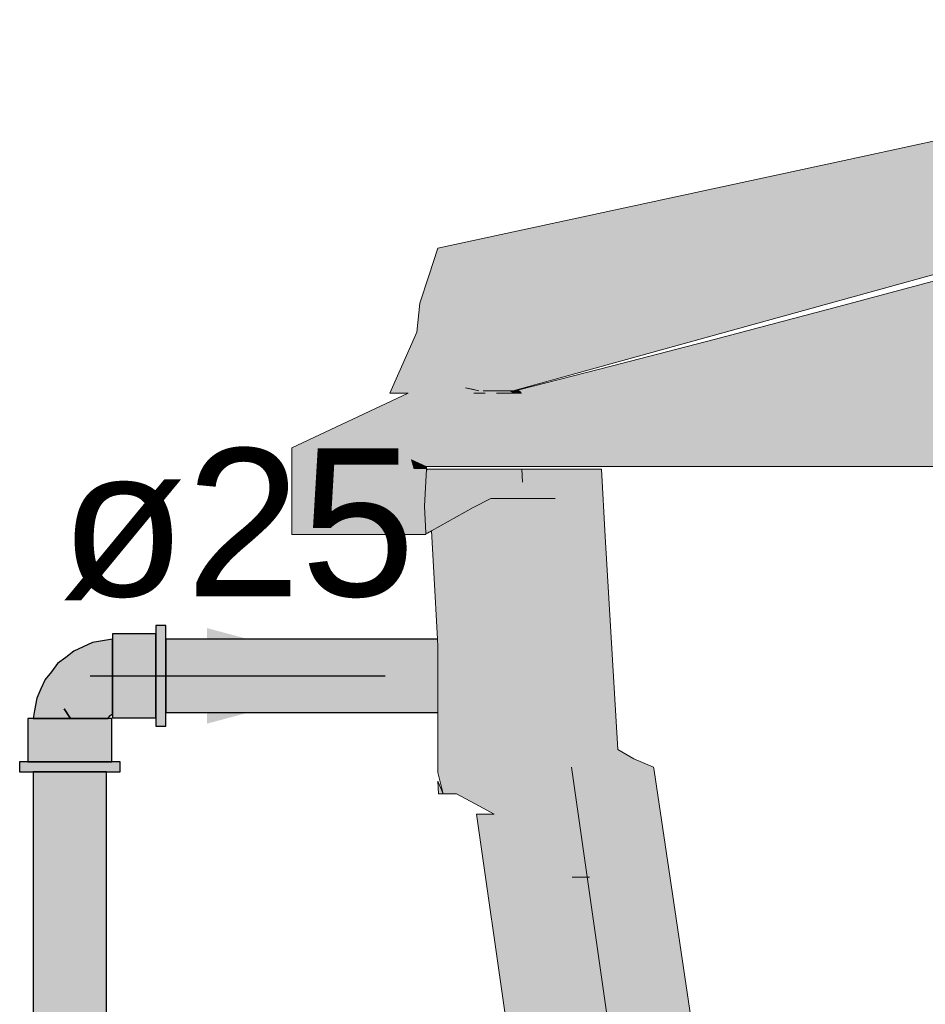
# Model space of a CAD drawing. Header units: millimetres. Extents: x -16331 to -10174, y -4135 to -3584.
# Tile 336 of 456: x -10239.22 to -10238, y -4004.8 to -4003.47. Entities that reach past the tile are written whole.
import ezdxf

# ---------------------------------------------------------------- set-up
doc = ezdxf.new("R2010")
doc.units = ezdxf.units.MM
for name, color, linetype in [('AL-Condutos', 3, 'Continuous'), ('AL-Conexões', 4, 'Continuous'), ('AL-Sentido conduto', 7, 'Continuous'), ('AL-Textos conduto', 7, 'Continuous')]:
    doc.layers.add(name, color=color, linetype=linetype)
for name, color, linetype, lineweight in [('AL-Reservatório cilíndrico', 9, 'Continuous', 18), ('DI-Elementos em corte', 9, 'Continuous', 18), ('DI-Elementos externos em vista', 9, 'Continuous', 5), ('IFC-IfcFlowTerminal-Contorno', 250, 'Continuous', 5)]:
    doc.layers.add(name, color=color, linetype=linetype, lineweight=lineweight)
doc.styles.add('Arial', font='arial.ttf', dxfattribs={"height": 100})

msp = doc.modelspace()

# ---------------------------------------------------------------- hatches: boundary and pattern name
at = {"layer": 'AL-Condutos', "linetype": 'Continuous'}
for points in [[(-10239.0262, -4004.3059), (-10239.0262, -4004.308), (-10238.6579, -4004.308), (-10238.6579, -4004.3078), (-10238.658, -4004.3059)], [(-10239.0262, -4004.308), (-10238.6574, -4004.3174), (-10238.6579, -4004.308)], [(-10238.6575, -4004.4053), (-10238.6575, -4004.4051), (-10238.6575, -4004.4031), (-10238.6575, -4004.4021), (-10238.6575, -4004.3927), (-10238.6575, -4004.3911), (-10238.6575, -4004.3759), (-10238.6575, -4004.3739), (-10238.6575, -4004.3556), (-10238.6575, -4004.3536), (-10238.6575, -4004.3352), (-10238.6575, -4004.3336), (-10238.6575, -4004.3184), (-10238.6575, -4004.3174), (-10239.0262, -4004.308), (-10239.0262, -4004.3184), (-10239.0262, -4004.3352), (-10239.0262, -4004.3556), (-10239.0262, -4004.3759), (-10239.0262, -4004.3927), (-10239.0262, -4004.4031), (-10239.0262, -4004.4053)], [(-10239.1064, -4007.5826), (-10239.1064, -4004.4856), (-10239.1086, -4004.4856), (-10239.119, -4004.4856), (-10239.1358, -4004.4856), (-10239.1562, -4004.4856), (-10239.1765, -4004.4856), (-10239.1933, -4004.4856), (-10239.2037, -4004.4856), (-10239.2059, -4004.4856), (-10239.2059, -4007.5826), (-10239.2037, -4007.5826), (-10239.1933, -4007.5826), (-10239.1765, -4007.5826), (-10239.1562, -4007.5826), (-10239.1358, -4007.5826), (-10239.119, -4007.5826), (-10239.1086, -4007.5826)]]:
    msp.add_hatch(color=91, dxfattribs=at).paths.add_polyline_path(points)
at = {"layer": 'AL-Conexões', "linetype": 'Continuous'}
for points in [[(-10239.0262, -4004.2899), (-10239.0262, -4004.2876), (-10239.0398, -4004.2876), (-10239.0398, -4004.2899), (-10239.0398, -4004.2967), (-10239.0282, -4004.3059), (-10239.0262, -4004.3075), (-10239.0262, -4004.3059), (-10239.0262, -4004.2967)], [(-10239.0398, -4004.3007), (-10239.0398, -4004.2988), (-10239.0986, -4004.2988), (-10239.0986, -4004.3007), (-10239.0398, -4004.3064)], [(-10239.0986, -4004.3007), (-10239.0986, -4004.3058), (-10239.0986, -4004.3064), (-10239.0986, -4004.3154), (-10239.0986, -4004.3272), (-10239.0986, -4004.3409), (-10239.0986, -4004.3556), (-10239.0986, -4004.3703), (-10239.0986, -4004.384), (-10239.0986, -4004.3957), (-10239.0398, -4004.4048), (-10239.0398, -4004.3957), (-10239.0398, -4004.384), (-10239.0398, -4004.3703), (-10239.0398, -4004.3556), (-10239.0398, -4004.3409), (-10239.0398, -4004.3272), (-10239.0398, -4004.3154), (-10239.0398, -4004.3064), (-10239.0804, -4004.3025)], [(-10239.0398, -4004.2967), (-10239.0398, -4004.2988), (-10239.0398, -4004.3075), (-10239.0398, -4004.3216), (-10239.0398, -4004.338), (-10239.0398, -4004.3556), (-10239.0398, -4004.3732), (-10239.0398, -4004.3896), (-10239.0398, -4004.4037), (-10239.0377, -4004.4053), (-10239.0262, -4004.4145), (-10239.0262, -4004.4053), (-10239.0262, -4004.4037), (-10239.0262, -4004.3896), (-10239.0262, -4004.3732), (-10239.0262, -4004.3556), (-10239.0262, -4004.338), (-10239.0262, -4004.3216), (-10239.0262, -4004.3075), (-10239.0371, -4004.2988)], [(-10239.201, -4004.386), (-10239.204, -4004.4026), (-10239.206, -4004.4132), (-10239.2029, -4004.4132), (-10239.2002, -4004.3964), (-10239.2029, -4004.4132), (-10239.1941, -4004.4132), (-10239.1807, -4004.4132), (-10239.1642, -4004.4132), (-10239.1555, -4004.4132), (-10239.164, -4004.4003), (-10239.1775, -4004.3932), (-10239.1932, -4004.3971), (-10239.1775, -4004.3932), (-10239.164, -4004.4003), (-10239.1555, -4004.4132), (-10239.1468, -4004.4132), (-10239.1303, -4004.4132), (-10239.1169, -4004.4132), (-10239.1078, -4004.4132), (-10239.1044, -4004.4132), (-10239.1019, -4004.4098), (-10239.0986, -4004.4073), (-10239.0986, -4004.4039), (-10239.111, -4004.4008), (-10239.1259, -4004.401), (-10239.1432, -4004.3959), (-10239.1259, -4004.401), (-10239.111, -4004.4008), (-10239.0986, -4004.4039), (-10239.0986, -4004.3949), (-10239.1108, -4004.3858), (-10239.126, -4004.3857), (-10239.1489, -4004.377), (-10239.1617, -4004.3878), (-10239.1489, -4004.377), (-10239.126, -4004.3857), (-10239.1108, -4004.3858), (-10239.0986, -4004.3949), (-10239.0986, -4004.3814), (-10239.1154, -4004.3686), (-10239.1383, -4004.363), (-10239.1602, -4004.3615), (-10239.1775, -4004.37), (-10239.1908, -4004.381), (-10239.1979, -4004.3822), (-10239.1908, -4004.381), (-10239.1775, -4004.37), (-10239.1602, -4004.3615), (-10239.1383, -4004.363), (-10239.1154, -4004.3686), (-10239.0986, -4004.3814), (-10239.0986, -4004.365), (-10239.0986, -4004.3475), (-10239.1218, -4004.3502), (-10239.1428, -4004.3476), (-10239.1218, -4004.3502), (-10239.0986, -4004.3475), (-10239.0986, -4004.3311), (-10239.1171, -4004.3344), (-10239.138, -4004.334), (-10239.1557, -4004.3406), (-10239.1712, -4004.3469), (-10239.1557, -4004.3406), (-10239.138, -4004.334), (-10239.1171, -4004.3344), (-10239.0986, -4004.3311), (-10239.0986, -4004.3176), (-10239.123, -4004.3205), (-10239.0986, -4004.3176), (-10239.0986, -4004.3088), (-10239.1154, -4004.3115), (-10239.1279, -4004.315), (-10239.1402, -4004.3197), (-10239.1586, -4004.3309), (-10239.1402, -4004.3197), (-10239.1279, -4004.315), (-10239.1154, -4004.3115), (-10239.0986, -4004.3088), (-10239.0986, -4004.3058), (-10239.1091, -4004.3077), (-10239.1257, -4004.3107), (-10239.1383, -4004.3164), (-10239.1509, -4004.3221), (-10239.1618, -4004.3306), (-10239.1727, -4004.3391), (-10239.1835, -4004.3558), (-10239.1927, -4004.3702), (-10239.1835, -4004.3558), (-10239.1727, -4004.3391), (-10239.1812, -4004.35), (-10239.1897, -4004.3608), (-10239.1953, -4004.3734)], [(-10239.0986, -4004.4124), (-10239.0398, -4004.4124), (-10239.0398, -4004.4104), (-10239.0398, -4004.4048), (-10239.0857, -4004.3977), (-10239.0952, -4004.4048), (-10239.0857, -4004.3977), (-10239.0986, -4004.3957), (-10239.0986, -4004.4048), (-10239.0986, -4004.4073), (-10239.0986, -4004.4104)], [(-10239.0398, -4004.4236), (-10239.0262, -4004.4236), (-10239.0262, -4004.4213), (-10239.0262, -4004.4145), (-10239.0288, -4004.4124), (-10239.0398, -4004.4037), (-10239.0398, -4004.4124), (-10239.0398, -4004.4145), (-10239.0398, -4004.4213)], [(-10239.213, -4004.4132), (-10239.213, -4004.472), (-10239.211, -4004.472), (-10239.2054, -4004.472), (-10239.1963, -4004.472), (-10239.1846, -4004.472), (-10239.1709, -4004.472), (-10239.1562, -4004.472), (-10239.1415, -4004.472), (-10239.1278, -4004.472), (-10239.116, -4004.472), (-10239.107, -4004.472), (-10239.1013, -4004.472), (-10239.0994, -4004.472), (-10239.0994, -4004.4132), (-10239.1013, -4004.4132), (-10239.107, -4004.4132), (-10239.116, -4004.4132), (-10239.1278, -4004.4132), (-10239.1415, -4004.4132), (-10239.1562, -4004.4132), (-10239.1709, -4004.4132), (-10239.1846, -4004.4132), (-10239.1963, -4004.4132), (-10239.2054, -4004.4132), (-10239.211, -4004.4132)], [(-10239.2242, -4004.472), (-10239.2242, -4004.4856), (-10239.2218, -4004.4856), (-10239.215, -4004.4856), (-10239.2042, -4004.472), (-10239.215, -4004.472), (-10239.2218, -4004.472)], [(-10239.215, -4004.4856), (-10239.2059, -4004.4856), (-10239.2042, -4004.4856), (-10239.1902, -4004.4856), (-10239.1738, -4004.4856), (-10239.1562, -4004.4856), (-10239.1386, -4004.4856), (-10239.1222, -4004.4856), (-10239.1081, -4004.4856), (-10239.0973, -4004.472), (-10239.1081, -4004.472), (-10239.1222, -4004.472), (-10239.1386, -4004.472), (-10239.1562, -4004.472), (-10239.1738, -4004.472), (-10239.1902, -4004.472), (-10239.2042, -4004.472), (-10239.2059, -4004.474)], [(-10239.0905, -4004.4856), (-10239.0882, -4004.4856), (-10239.0882, -4004.472), (-10239.0905, -4004.472), (-10239.0973, -4004.472), (-10239.1064, -4004.4835), (-10239.1081, -4004.4856), (-10239.1064, -4004.4856), (-10239.0973, -4004.4856)]]:
    msp.add_hatch(color=51, dxfattribs=at).paths.add_polyline_path(points)
at = {"layer": 'AL-Reservatório cilíndrico', "linetype": 'Continuous'}
for points in [[(-10237.5104, -4003.529), (-10237.7972, -4003.5909), (-10238.0839, -4003.6527), (-10238.3707, -4003.7146), (-10238.6574, -4003.7765), (-10238.6696, -4003.8138), (-10238.6817, -4003.8512), (-10238.1005, -4003.7288), (-10238.6817, -4003.8512), (-10238.686, -4003.8901), (-10238.7228, -4003.9729), (-10238.6979, -4003.9729), (-10238.6804, -4003.9217), (-10238.6979, -4003.9729), (-10238.8555, -4004.0467), (-10238.8555, -4004.1642), (-10238.8076, -4004.1642), (-10238.8076, -4004.0467), (-10238.6609, -4003.9729), (-10238.6645, -4003.9455), (-10238.6609, -4003.9729), (-10238.8076, -4004.0467), (-10238.6424, -4003.9729), (-10238.6384, -4003.9616), (-10238.6424, -4003.9729), (-10238.8076, -4004.0467), (-10238.7843, -4004.0756), (-10238.7127, -4004.1642), (-10238.7127, -4004.0756), (-10238.7127, -4004.1642), (-10238.6966, -4004.0756), (-10238.7124, -4004.1626), (-10238.7127, -4004.1642), (-10238.6941, -4004.1642), (-10238.6942, -4004.1626), (-10238.6941, -4004.1642), (-10238.6941, -4004.1626), (-10238.6941, -4004.0756), (-10238.6941, -4004.0622), (-10238.6941, -4004.0467), (-10238.6549, -4004.0264), (-10238.6084, -4004.004), (-10238.544, -4003.9729), (-10238.5629, -4003.9729), (-10238.7127, -4004.0467), (-10238.6239, -4003.9729), (-10238.7127, -4004.0467), (-10238.5781, -4003.9729), (-10238.5705, -4003.9729), (-10238.5629, -4003.9729), (-10238.573, -4003.9696), (-10238.5788, -4003.9696), (-10238.5904, -4003.9696), (-10238.5962, -4003.9696), (-10238.5934, -4003.9729), (-10238.6086, -4003.9729), (-10238.601, -4003.9729), (-10238.602, -4003.9696), (-10238.6111, -4003.9676), (-10238.6202, -4003.9656), (-10238.602, -4003.9696), (-10238.601, -4003.9729), (-10238.5934, -4003.9729), (-10238.5962, -4003.9696), (-10238.5788, -4003.9696), (-10237.4716, -4003.6703), (-10237.421, -4003.6568), (-10237.4152, -4003.6549), (-10237.3354, -4003.629), (-10237.3347, -4003.6288), (-10237.3346, -4003.6268), (-10237.3352, -4003.627), (-10237.0448, -4003.5348), (-10237.3336, -4003.6061), (-10237.3332, -4003.6006), (-10237.3306, -4003.5671), (-10237.3314, -4003.5675), (-10237.5248, -4003.6534), (-10237.3306, -4003.5671), (-10237.5193, -4003.6064), (-10237.2236, -4003.4672)], [(-10237.4716, -4003.6703), (-10237.8127, -4003.7625), (-10238.5788, -4003.9696), (-10238.5556, -4003.9696), (-10237.7052, -4003.7348)], [(-10238.565, -4003.9722), (-10238.5629, -4003.9729), (-10238.5553, -4003.9729), (-10238.5594, -4003.9707), (-10238.5622, -4003.9714), (-10238.5641, -4003.972), (-10238.5622, -4003.9714), (-10238.5594, -4003.9707), (-10238.5614, -4003.9696), (-10238.5672, -4003.9696), (-10238.573, -4003.9696)], [(-10238.5553, -4003.9729), (-10238.5477, -4003.9729), (-10238.5556, -4003.9696), (-10238.5614, -4003.9696)], [(-10238.548, -4003.9685), (-10238.5556, -4003.9696), (-10238.5452, -4003.9707)], [(-10238.5556, -4003.9696), (-10238.5543, -4003.9701), (-10238.5477, -4003.9729), (-10238.544, -4003.9729), (-10238.5452, -4003.9707), (-10238.5532, -4003.9699)], [(-10238.7127, -4004.0467), (-10238.5629, -4003.9729), (-10238.5781, -4003.9729)], [(-10238.8076, -4004.0467), (-10238.8076, -4004.0756), (-10238.8076, -4004.1642), (-10238.7127, -4004.1642), (-10238.7843, -4004.0756)], [(-10238.673, -4004.0785), (-10238.6743, -4004.1039), (-10238.6744, -4004.1041), (-10238.6745, -4004.1076), (-10238.675, -4004.1164), (-10238.6752, -4004.1207), (-10238.6755, -4004.1259), (-10238.6744, -4004.1482), (-10238.6737, -4004.1626), (-10238.6717, -4004.1626), (-10238.6717, -4004.1471), (-10238.6717, -4004.1164), (-10238.6409, -4004.0992), (-10238.5947, -4004.0756), (-10238.6703, -4004.0756)], [(-10238.6703, -4004.0756), (-10238.6729, -4004.0756), (-10238.6729, -4004.0765), (-10238.673, -4004.0784), (-10238.673, -4004.0785)], [(-10238.5941, -4004.1156), (-10238.5963, -4004.0756), (-10238.6202, -4004.0756)], [(-10238.5428, -4004.0934), (-10238.5438, -4004.0756), (-10238.5963, -4004.0756)], [(-10238.6575, -4004.2839), (-10238.6631, -4004.2157), (-10238.658, -4004.3059), (-10238.6575, -4004.3059), (-10238.6557, -4004.3059), (-10238.658, -4004.3059), (-10238.6575, -4004.3158), (-10238.6575, -4004.3668), (-10238.6175, -4004.3977), (-10238.5918, -4004.3059), (-10238.6175, -4004.3059), (-10238.5918, -4004.3059), (-10238.6175, -4004.3977), (-10238.5599, -4004.5156), (-10238.5472, -4004.3059), (-10238.5498, -4004.3059), (-10238.5472, -4004.3059), (-10238.541, -4004.1244), (-10238.6175, -4004.2501), (-10238.6515, -4004.3059), (-10238.6175, -4004.2501), (-10238.541, -4004.1244), (-10238.5472, -4004.3059), (-10238.5387, -4004.1657), (-10238.5599, -4004.5156), (-10238.5189, -4004.5156), (-10238.4742, -4004.5156), (-10238.4777, -4004.4691), (-10238.4895, -4004.3101), (-10238.5165, -4004.1962), (-10238.5356, -4004.1156), (-10238.5415, -4004.1156), (-10238.5859, -4004.1156), (-10238.6098, -4004.1279), (-10238.6175, -4004.1322), (-10238.6175, -4004.2467), (-10238.6175, -4004.1322), (-10238.6208, -4004.134), (-10238.6517, -4004.3059), (-10238.6208, -4004.134), (-10238.6212, -4004.1343), (-10238.625, -4004.1364), (-10238.6555, -4004.3059), (-10238.625, -4004.1364), (-10238.6258, -4004.1369), (-10238.6314, -4004.14), (-10238.6575, -4004.2023), (-10238.6631, -4004.2157)], [(-10238.5356, -4004.1156), (-10238.4895, -4004.3101), (-10238.4987, -4004.1156)], [(-10238.6631, -4004.2157), (-10238.6314, -4004.14), (-10238.6662, -4004.1595)], [(-10238.6575, -4004.4864), (-10238.6505, -4004.5156), (-10238.6444, -4004.5156), (-10238.6323, -4004.5156), (-10238.6175, -4004.5156), (-10238.5599, -4004.5156), (-10238.6175, -4004.4459), (-10238.5599, -4004.5156), (-10238.6138, -4004.4053), (-10238.6175, -4004.4278), (-10238.651, -4004.4053), (-10238.6175, -4004.4278), (-10238.6138, -4004.4053), (-10238.6175, -4004.3977), (-10238.6545, -4004.3691), (-10238.6545, -4004.3694), (-10238.6175, -4004.402), (-10238.6175, -4004.4053), (-10238.6175, -4004.402), (-10238.6545, -4004.3694), (-10238.6545, -4004.3691), (-10238.6575, -4004.3668), (-10238.6544, -4004.3715), (-10238.6322, -4004.4053), (-10238.6575, -4004.3668), (-10238.6575, -4004.4053), (-10238.6575, -4004.4142), (-10238.6575, -4004.4557)], [(-10238.4762, -4004.4794), (-10238.4968, -4004.4794), (-10238.3977, -4005.0308)], [(-10238.6575, -4004.4983), (-10238.6565, -4004.5156), (-10238.6505, -4004.5156)], [(-10238.2564, -4006.3747), (-10238.3048, -4005.7134), (-10238.3017, -4005.7556), (-10238.296, -4005.7604), (-10238.3017, -4005.7556), (-10238.2564, -4006.3747), (-10238.1818, -4006.3747), (-10238.2059, -4005.8362), (-10238.2114, -4005.7134), (-10238.0906, -4006.2382), (-10238.1519, -4005.7134), (-10238.192, -4005.6824), (-10238.2581, -4005.6314), (-10238.3545, -4005.0119), (-10238.4199, -4004.5428), (-10238.4672, -4004.5428), (-10238.3386, -4005.4463), (-10238.3034, -4005.6314), (-10238.5102, -4004.5428), (-10238.4004, -4005.6314), (-10238.5102, -4004.5428), (-10238.3386, -4005.4463), (-10238.4672, -4004.5428), (-10238.4694, -4004.5269), (-10238.4672, -4004.5428), (-10238.4199, -4004.5428), (-10238.4595, -4004.523), (-10238.4701, -4004.5222), (-10238.4595, -4004.523), (-10238.4708, -4004.5173), (-10238.4742, -4004.5156), (-10238.5599, -4004.5156), (-10238.6089, -4004.5156), (-10238.6323, -4004.5156), (-10238.607, -4004.5291), (-10238.5812, -4004.5428), (-10238.605, -4004.5428), (-10238.4493, -4005.6314), (-10238.3519, -4005.7134), (-10238.2815, -4006.3747), (-10238.2135, -4006.4756)]]:
    msp.add_hatch(color=141, dxfattribs=at).paths.add_polyline_path(points)
at = {"layer": 'AL-Sentido conduto', "linetype": 'Continuous'}
msp.add_hatch(color=3, dxfattribs=at).paths.add_polyline_path([(-10238.7288, -4004.3557), (-10238.9703, -4004.291), (-10238.9703, -4004.4204)])
at = {"layer": 'DI-Elementos em corte', "linetype": 'Continuous'}
for points in [[(-10237.9175, -4004.072), (-10237.8787, -4003.792), (-10238.1141, -4003.8557)], [(-10238.3311, -4003.9214), (-10238.6727, -4004.072), (-10237.9175, -4004.072), (-10238.1115, -4003.8586), (-10238.2731, -4003.9048), (-10238.1115, -4003.8586), (-10238.1141, -4003.8557), (-10238.2829, -4003.9002)], [(-10238.6727, -4004.072), (-10238.2829, -4003.9002), (-10238.4208, -4003.9357), (-10238.544, -4003.9729), (-10238.6084, -4004.004), (-10238.6549, -4004.0264), (-10238.6941, -4004.0467), (-10238.6941, -4004.0622)], [(-10238.4208, -4003.9357), (-10238.548, -4003.9685), (-10238.5452, -4003.9707)], [(-10238.5261, -4003.9654), (-10238.5452, -4003.9707), (-10238.544, -4003.9729), (-10238.5126, -4003.9634), (-10238.4208, -4003.9357)], [(-10238.678, -4004.0756), (-10238.6781, -4004.0723), (-10238.6782, -4004.072), (-10238.6786, -4004.072), (-10238.6782, -4004.072), (-10238.6783, -4004.0694), (-10238.6941, -4004.0622), (-10238.6913, -4004.072), (-10238.6902, -4004.0756)], [(-10238.6775, -4004.1642), (-10238.6736, -4004.1642), (-10238.6737, -4004.1626), (-10238.6774, -4004.1626), (-10238.6775, -4004.1636), (-10238.6774, -4004.1626), (-10238.6845, -4004.1626), (-10238.6737, -4004.1626), (-10238.6755, -4004.1259), (-10238.6729, -4004.0756), (-10238.6902, -4004.0756), (-10238.6941, -4004.0622), (-10238.6941, -4004.0756), (-10238.6941, -4004.1626), (-10238.6933, -4004.1626), (-10238.6941, -4004.1626), (-10238.6941, -4004.1642), (-10238.6849, -4004.1642)], [(-10238.6729, -4004.0756), (-10238.6727, -4004.072), (-10238.6783, -4004.0694), (-10238.6781, -4004.0723), (-10238.678, -4004.0756)], [(-10238.6717, -4004.1626), (-10238.6708, -4004.1592), (-10238.6717, -4004.1626), (-10238.6662, -4004.1595), (-10238.6663, -4004.1569), (-10238.667, -4004.1456), (-10238.6662, -4004.1595), (-10238.6098, -4004.1279), (-10238.6062, -4004.1156), (-10238.6231, -4004.1156), (-10238.6062, -4004.1156), (-10238.5947, -4004.0756), (-10238.6409, -4004.0992), (-10238.6514, -4004.1156), (-10238.6409, -4004.0992), (-10238.6687, -4004.1147), (-10238.6686, -4004.1156), (-10238.6673, -4004.1402), (-10238.6686, -4004.1156), (-10238.6687, -4004.1147), (-10238.6703, -4004.1156), (-10238.6717, -4004.1164), (-10238.6717, -4004.1471), (-10238.6717, -4004.1597)], [(-10238.4714, -4004.5128), (-10238.4137, -4004.4555), (-10238.4306, -4004.167), (-10238.4359, -4004.0756), (-10238.4796, -4004.0756), (-10238.5081, -4004.0756), (-10238.5438, -4004.0756), (-10238.5428, -4004.0934), (-10238.5438, -4004.0756), (-10238.5947, -4004.0756), (-10238.5531, -4004.0987), (-10238.5421, -4004.1048), (-10238.5947, -4004.0756), (-10238.6098, -4004.1279), (-10238.5859, -4004.1156), (-10238.5415, -4004.1156), (-10238.5227, -4004.1156), (-10238.4987, -4004.1156), (-10238.4895, -4004.3101)], [(-10238.4742, -4004.5156), (-10238.4708, -4004.5173), (-10238.4199, -4004.5428), (-10238.4139, -4004.4585), (-10238.4158, -4004.4577), (-10238.4139, -4004.4585), (-10238.4137, -4004.4555), (-10238.4159, -4004.4576), (-10238.4714, -4004.5128), (-10238.4799, -4004.4175), (-10238.4895, -4004.3101), (-10238.4816, -4004.4166), (-10238.4777, -4004.4691)], [(-10238.4199, -4004.5428), (-10238.3652, -4004.4794), (-10238.3921, -4004.4679), (-10238.4137, -4004.4555)], [(-10238.0906, -4006.2382), (-10237.9976, -4006.3254), (-10238.099, -4005.6521), (-10238.1294, -4005.6296), (-10238.2022, -4005.5701), (-10238.2917, -4004.9713), (-10238.3646, -4004.4836), (-10238.3652, -4004.4794), (-10238.3674, -4004.482), (-10238.4199, -4004.5428), (-10238.3545, -4005.0119), (-10238.2581, -4005.6314), (-10238.192, -4005.6824), (-10238.1519, -4005.7134)], [(-10238.4199, -4004.5428), (-10238.4742, -4004.5156), (-10238.4595, -4004.523)]]:
    msp.add_hatch(color=31, dxfattribs=at).paths.add_polyline_path(points)

# ---------------------------------------------------------------- linework, layer by layer
at = {"layer": 'AL-Condutos'}
for p, q in [((-10239.0262, -4004.3059), (-10239.0262, -4004.308)), ((-10238.658, -4004.3059), (-10239.0262, -4004.3059)), ((-10239.0262, -4004.308), (-10239.0262, -4004.3184)), ((-10239.0262, -4004.3184), (-10239.0262, -4004.3352)), ((-10239.0262, -4004.3352), (-10239.0262, -4004.3556)), ((-10239.0262, -4004.3556), (-10239.0262, -4004.3759)), ((-10239.0262, -4004.3759), (-10239.0262, -4004.3927)), ((-10239.0262, -4004.3927), (-10239.0262, -4004.4031)), ((-10239.0262, -4004.4031), (-10239.0262, -4004.4053)), ((-10239.0262, -4004.4053), (-10238.6575, -4004.4053)), ((-10239.2059, -4004.4856), (-10239.2059, -4007.5826)), ((-10239.2037, -4004.4856), (-10239.2059, -4004.4856)), ((-10239.1933, -4004.4856), (-10239.2037, -4004.4856)), ((-10239.1765, -4004.4856), (-10239.1933, -4004.4856)), ((-10239.1562, -4004.4856), (-10239.1765, -4004.4856)), ((-10239.1358, -4004.4856), (-10239.1562, -4004.4856)), ((-10239.119, -4004.4856), (-10239.1358, -4004.4856)), ((-10239.1086, -4004.4856), (-10239.119, -4004.4856)), ((-10239.1064, -4004.4856), (-10239.1086, -4004.4856)), ((-10239.1064, -4007.5826), (-10239.1064, -4004.4856))]:
    msp.add_line(p, q, dxfattribs=at)
at = {"layer": 'AL-Conexões'}
for p, q in [((-10239.0398, -4004.2876), (-10239.0398, -4004.2899)), ((-10239.0262, -4004.2876), (-10239.0398, -4004.2876)), ((-10239.0398, -4004.2899), (-10239.0398, -4004.2967)), ((-10239.0262, -4004.2899), (-10239.0262, -4004.2876)), ((-10239.0262, -4004.2967), (-10239.0262, -4004.2899)), ((-10239.0986, -4004.2988), (-10239.0986, -4004.3007)), ((-10239.0398, -4004.2988), (-10239.0986, -4004.2988)), ((-10239.0986, -4004.3007), (-10239.0986, -4004.3058)), ((-10239.0398, -4004.2967), (-10239.0398, -4004.2988)), ((-10239.0398, -4004.2988), (-10239.0398, -4004.3075)), ((-10239.0398, -4004.3007), (-10239.0398, -4004.2988)), ((-10239.0398, -4004.3064), (-10239.0398, -4004.3007)), ((-10239.0262, -4004.3059), (-10239.0262, -4004.2967)), ((-10239.1383, -4004.3164), (-10239.1509, -4004.3221)), ((-10239.1257, -4004.3107), (-10239.1383, -4004.3164)), ((-10239.1091, -4004.3077), (-10239.1257, -4004.3107)), ((-10239.0986, -4004.3058), (-10239.1091, -4004.3077)), ((-10239.0986, -4004.3058), (-10239.0986, -4004.3064)), ((-10239.0986, -4004.3088), (-10239.0986, -4004.3058)), ((-10239.0986, -4004.3064), (-10239.0986, -4004.3154)), ((-10239.0986, -4004.3176), (-10239.0986, -4004.3088)), ((-10239.0986, -4004.3154), (-10239.0986, -4004.3272)), ((-10239.0986, -4004.3311), (-10239.0986, -4004.3176)), ((-10239.0398, -4004.3154), (-10239.0398, -4004.3064)), ((-10239.0398, -4004.3075), (-10239.0398, -4004.3216)), ((-10239.0398, -4004.3272), (-10239.0398, -4004.3154)), ((-10239.0262, -4004.3075), (-10239.0262, -4004.3059)), ((-10239.0262, -4004.3216), (-10239.0262, -4004.3075)), ((-10239.1618, -4004.3306), (-10239.1727, -4004.3391)), ((-10239.1509, -4004.3221), (-10239.1618, -4004.3306)), ((-10239.0986, -4004.3272), (-10239.0986, -4004.3409)), ((-10239.0986, -4004.3475), (-10239.0986, -4004.3311)), ((-10239.0398, -4004.3216), (-10239.0398, -4004.338)), ((-10239.0398, -4004.3409), (-10239.0398, -4004.3272)), ((-10239.0262, -4004.338), (-10239.0262, -4004.3216)), ((-10239.1727, -4004.3391), (-10239.1812, -4004.35)), ((-10239.0986, -4004.3409), (-10239.0986, -4004.3556)), ((-10239.0398, -4004.338), (-10239.0398, -4004.3556)), ((-10239.0398, -4004.3556), (-10239.0398, -4004.3409)), ((-10239.0262, -4004.3556), (-10239.0262, -4004.338)), ((-10239.1812, -4004.35), (-10239.1897, -4004.3608)), ((-10239.0986, -4004.365), (-10239.0986, -4004.3475)), ((-10239.0986, -4004.3556), (-10239.0986, -4004.3703)), ((-10239.0398, -4004.3556), (-10239.0398, -4004.3732)), ((-10239.0398, -4004.3703), (-10239.0398, -4004.3556)), ((-10239.0262, -4004.3732), (-10239.0262, -4004.3556)), ((-10239.1897, -4004.3608), (-10239.1953, -4004.3734)), ((-10239.0986, -4004.3814), (-10239.0986, -4004.365)), ((-10239.0986, -4004.3703), (-10239.0986, -4004.384)), ((-10239.0398, -4004.384), (-10239.0398, -4004.3703)), ((-10239.1953, -4004.3734), (-10239.201, -4004.386)), ((-10239.0986, -4004.3949), (-10239.0986, -4004.3814)), ((-10239.0986, -4004.384), (-10239.0986, -4004.3957)), ((-10239.0398, -4004.3732), (-10239.0398, -4004.3896)), ((-10239.0398, -4004.3957), (-10239.0398, -4004.384)), ((-10239.0262, -4004.3896), (-10239.0262, -4004.3732)), ((-10239.201, -4004.386), (-10239.204, -4004.4026)), ((-10239.0986, -4004.4039), (-10239.0986, -4004.3949)), ((-10239.0986, -4004.3957), (-10239.0986, -4004.4048)), ((-10239.0398, -4004.3896), (-10239.0398, -4004.4037)), ((-10239.0398, -4004.4048), (-10239.0398, -4004.3957)), ((-10239.0262, -4004.4037), (-10239.0262, -4004.3896)), ((-10239.204, -4004.4026), (-10239.206, -4004.4132)), ((-10239.164, -4004.4003), (-10239.1555, -4004.4132)), ((-10239.1555, -4004.4132), (-10239.164, -4004.4003)), ((-10239.1044, -4004.4132), (-10239.1019, -4004.4098)), ((-10239.1019, -4004.4098), (-10239.0986, -4004.4073)), ((-10239.0986, -4004.4073), (-10239.0986, -4004.4039)), ((-10239.0986, -4004.4048), (-10239.0986, -4004.4073)), ((-10239.0986, -4004.4073), (-10239.0986, -4004.4104)), ((-10239.0986, -4004.4104), (-10239.0986, -4004.4124)), ((-10239.0398, -4004.4037), (-10239.0398, -4004.4124)), ((-10239.0398, -4004.4104), (-10239.0398, -4004.4048)), ((-10239.0398, -4004.4124), (-10239.0398, -4004.4104)), ((-10239.0262, -4004.4053), (-10239.0262, -4004.4037)), ((-10239.0262, -4004.4145), (-10239.0262, -4004.4053)), ((-10239.211, -4004.4132), (-10239.213, -4004.4132)), ((-10239.213, -4004.4132), (-10239.213, -4004.472)), ((-10239.2054, -4004.4132), (-10239.211, -4004.4132)), ((-10239.206, -4004.4132), (-10239.2029, -4004.4132)), ((-10239.1963, -4004.4132), (-10239.2054, -4004.4132)), ((-10239.2029, -4004.4132), (-10239.1941, -4004.4132)), ((-10239.1846, -4004.4132), (-10239.1963, -4004.4132)), ((-10239.1941, -4004.4132), (-10239.1807, -4004.4132)), ((-10239.1709, -4004.4132), (-10239.1846, -4004.4132)), ((-10239.1807, -4004.4132), (-10239.1642, -4004.4132)), ((-10239.1562, -4004.4132), (-10239.1709, -4004.4132)), ((-10239.1642, -4004.4132), (-10239.1555, -4004.4132)), ((-10239.1415, -4004.4132), (-10239.1562, -4004.4132)), ((-10239.1555, -4004.4132), (-10239.1468, -4004.4132)), ((-10239.1468, -4004.4132), (-10239.1303, -4004.4132)), ((-10239.1278, -4004.4132), (-10239.1415, -4004.4132)), ((-10239.1303, -4004.4132), (-10239.1169, -4004.4132)), ((-10239.116, -4004.4132), (-10239.1278, -4004.4132)), ((-10239.1169, -4004.4132), (-10239.1078, -4004.4132)), ((-10239.107, -4004.4132), (-10239.116, -4004.4132)), ((-10239.1078, -4004.4132), (-10239.1044, -4004.4132)), ((-10239.1013, -4004.4132), (-10239.107, -4004.4132)), ((-10239.0994, -4004.4132), (-10239.1013, -4004.4132)), ((-10239.0994, -4004.472), (-10239.0994, -4004.4132)), ((-10239.0986, -4004.4124), (-10239.0398, -4004.4124)), ((-10239.0398, -4004.4124), (-10239.0398, -4004.4145)), ((-10239.0398, -4004.4145), (-10239.0398, -4004.4213)), ((-10239.0398, -4004.4213), (-10239.0398, -4004.4236)), ((-10239.0398, -4004.4236), (-10239.0262, -4004.4236)), ((-10239.0262, -4004.4213), (-10239.0262, -4004.4145)), ((-10239.0262, -4004.4236), (-10239.0262, -4004.4213)), ((-10239.2218, -4004.472), (-10239.2242, -4004.472)), ((-10239.2242, -4004.472), (-10239.2242, -4004.4856)), ((-10239.215, -4004.472), (-10239.2218, -4004.472)), ((-10239.2042, -4004.472), (-10239.215, -4004.472)), ((-10239.213, -4004.472), (-10239.211, -4004.472)), ((-10239.211, -4004.472), (-10239.2054, -4004.472)), ((-10239.2054, -4004.472), (-10239.1963, -4004.472)), ((-10239.1902, -4004.472), (-10239.2042, -4004.472)), ((-10239.1963, -4004.472), (-10239.1846, -4004.472)), ((-10239.1738, -4004.472), (-10239.1902, -4004.472)), ((-10239.1846, -4004.472), (-10239.1709, -4004.472)), ((-10239.1562, -4004.472), (-10239.1738, -4004.472)), ((-10239.1709, -4004.472), (-10239.1562, -4004.472)), ((-10239.1386, -4004.472), (-10239.1562, -4004.472)), ((-10239.1562, -4004.472), (-10239.1415, -4004.472)), ((-10239.1415, -4004.472), (-10239.1278, -4004.472)), ((-10239.1222, -4004.472), (-10239.1386, -4004.472)), ((-10239.1278, -4004.472), (-10239.116, -4004.472)), ((-10239.1081, -4004.472), (-10239.1222, -4004.472)), ((-10239.116, -4004.472), (-10239.107, -4004.472)), ((-10239.0973, -4004.472), (-10239.1081, -4004.472)), ((-10239.107, -4004.472), (-10239.1013, -4004.472)), ((-10239.1013, -4004.472), (-10239.0994, -4004.472)), ((-10239.0905, -4004.472), (-10239.0973, -4004.472)), ((-10239.0882, -4004.472), (-10239.0905, -4004.472)), ((-10239.0882, -4004.4856), (-10239.0882, -4004.472)), ((-10239.2242, -4004.4856), (-10239.2218, -4004.4856)), ((-10239.2218, -4004.4856), (-10239.215, -4004.4856)), ((-10239.215, -4004.4856), (-10239.2059, -4004.4856)), ((-10239.2059, -4004.4856), (-10239.2042, -4004.4856)), ((-10239.2042, -4004.4856), (-10239.1902, -4004.4856)), ((-10239.1902, -4004.4856), (-10239.1738, -4004.4856)), ((-10239.1738, -4004.4856), (-10239.1562, -4004.4856)), ((-10239.1562, -4004.4856), (-10239.1386, -4004.4856)), ((-10239.1386, -4004.4856), (-10239.1222, -4004.4856)), ((-10239.1222, -4004.4856), (-10239.1081, -4004.4856)), ((-10239.1081, -4004.4856), (-10239.1064, -4004.4856)), ((-10239.1064, -4004.4856), (-10239.0973, -4004.4856)), ((-10239.0973, -4004.4856), (-10239.0905, -4004.4856)), ((-10239.0905, -4004.4856), (-10239.0882, -4004.4856))]:
    msp.add_line(p, q, dxfattribs=at)
at = {"layer": 'AL-Reservatório cilíndrico'}
for p, q in [((-10237.7972, -4003.5909), (-10238.0839, -4003.6527)), ((-10238.0839, -4003.6527), (-10238.3707, -4003.7146)), ((-10238.3707, -4003.7146), (-10238.6574, -4003.7765)), ((-10238.5556, -4003.9696), (-10237.7052, -4003.7348)), ((-10238.6574, -4003.7765), (-10238.6696, -4003.8138)), ((-10238.6696, -4003.8138), (-10238.6817, -4003.8512)), ((-10238.6817, -4003.8512), (-10238.686, -4003.8901)), ((-10238.686, -4003.8901), (-10238.7228, -4003.9729)), ((-10238.6111, -4003.9676), (-10238.6202, -4003.9656)), ((-10238.6202, -4003.9656), (-10238.602, -4003.9696)), ((-10238.602, -4003.9696), (-10238.6111, -4003.9676)), ((-10238.5904, -4003.9696), (-10238.5962, -4003.9696)), ((-10238.5962, -4003.9696), (-10238.5788, -4003.9696)), ((-10238.5788, -4003.9696), (-10238.5904, -4003.9696)), ((-10238.5788, -4003.9696), (-10238.5556, -4003.9696)), ((-10238.573, -4003.9696), (-10238.5788, -4003.9696)), ((-10238.5672, -4003.9696), (-10238.573, -4003.9696)), ((-10238.5614, -4003.9696), (-10238.5672, -4003.9696)), ((-10238.5556, -4003.9696), (-10238.5614, -4003.9696)), ((-10238.548, -4003.9685), (-10238.5556, -4003.9696)), ((-10238.6979, -4003.9729), (-10238.8555, -4004.0467)), ((-10238.7228, -4003.9729), (-10238.6979, -4003.9729)), ((-10238.6086, -4003.9729), (-10238.601, -4003.9729)), ((-10238.5934, -4003.9729), (-10238.6086, -4003.9729)), ((-10238.601, -4003.9729), (-10238.5934, -4003.9729)), ((-10238.5629, -4003.9729), (-10238.5781, -4003.9729)), ((-10238.5781, -4003.9729), (-10238.5705, -4003.9729)), ((-10238.5705, -4003.9729), (-10238.5629, -4003.9729)), ((-10238.5629, -4003.9729), (-10238.5553, -4003.9729)), ((-10238.544, -4003.9729), (-10238.5629, -4003.9729)), ((-10238.5553, -4003.9729), (-10238.5477, -4003.9729)), ((-10238.5477, -4003.9729), (-10238.544, -4003.9729)), ((-10238.8555, -4004.0467), (-10238.8555, -4004.1642)), ((-10238.6703, -4004.0756), (-10238.6729, -4004.0756)), ((-10238.5947, -4004.0756), (-10238.6703, -4004.0756)), ((-10238.5963, -4004.0756), (-10238.6202, -4004.0756)), ((-10238.5438, -4004.0756), (-10238.5963, -4004.0756)), ((-10238.5428, -4004.0934), (-10238.5438, -4004.0756)), ((-10238.5415, -4004.1156), (-10238.5859, -4004.1156)), ((-10238.5356, -4004.1156), (-10238.5415, -4004.1156)), ((-10238.4987, -4004.1156), (-10238.5356, -4004.1156)), ((-10238.8555, -4004.1642), (-10238.8076, -4004.1642)), ((-10238.8076, -4004.1642), (-10238.7127, -4004.1642)), ((-10238.7127, -4004.1642), (-10238.6941, -4004.1642)), ((-10238.6737, -4004.1626), (-10238.6717, -4004.1626)), ((-10238.6662, -4004.1595), (-10238.6631, -4004.2157)), ((-10238.6631, -4004.2157), (-10238.658, -4004.3059)), ((-10238.658, -4004.3059), (-10238.6575, -4004.3158)), ((-10238.6575, -4004.3158), (-10238.6575, -4004.3668)), ((-10238.6575, -4004.3668), (-10238.6575, -4004.4053)), ((-10238.6575, -4004.4053), (-10238.6575, -4004.4142)), ((-10238.6575, -4004.4142), (-10238.6575, -4004.4557)), ((-10238.6575, -4004.4557), (-10238.6575, -4004.4864)), ((-10238.6575, -4004.4864), (-10238.6505, -4004.5156)), ((-10238.3977, -4005.0308), (-10238.4762, -4004.4794)), ((-10238.6505, -4004.5156), (-10238.6575, -4004.4983)), ((-10238.6575, -4004.4983), (-10238.6565, -4004.5156)), ((-10238.6565, -4004.5156), (-10238.6505, -4004.5156)), ((-10238.6505, -4004.5156), (-10238.6444, -4004.5156)), ((-10238.6444, -4004.5156), (-10238.6323, -4004.5156)), ((-10238.6323, -4004.5156), (-10238.607, -4004.5291)), ((-10238.607, -4004.5291), (-10238.5812, -4004.5428)), ((-10238.605, -4004.5428), (-10238.4493, -4005.6314)), ((-10238.5812, -4004.5428), (-10238.605, -4004.5428))]:
    msp.add_line(p, q, dxfattribs=at)
at = {"layer": 'AL-Sentido conduto'}
msp.add_lwpolyline([(-10239.1288, -4004.3557), (-10238.7288, -4004.3557)], dxfattribs=at)
at = {"layer": 'DI-Elementos em corte'}
for p, q in [((-10237.8787, -4003.792), (-10238.1141, -4003.8557)), ((-10238.1141, -4003.8557), (-10238.2829, -4003.9002)), ((-10238.2829, -4003.9002), (-10238.4208, -4003.9357)), ((-10238.4208, -4003.9357), (-10238.548, -4003.9685)), ((-10238.6755, -4004.1259), (-10238.6729, -4004.0756)), ((-10238.6729, -4004.0756), (-10238.6727, -4004.072)), ((-10238.6727, -4004.072), (-10237.9175, -4004.072)), ((-10238.5438, -4004.0756), (-10238.5947, -4004.0756)), ((-10238.5081, -4004.0756), (-10238.5438, -4004.0756)), ((-10238.4796, -4004.0756), (-10238.5081, -4004.0756)), ((-10238.4359, -4004.0756), (-10238.4796, -4004.0756)), ((-10238.4306, -4004.167), (-10238.4359, -4004.0756)), ((-10238.6098, -4004.1279), (-10238.5859, -4004.1156)), ((-10238.5859, -4004.1156), (-10238.5415, -4004.1156)), ((-10238.5415, -4004.1156), (-10238.5227, -4004.1156)), ((-10238.5227, -4004.1156), (-10238.4987, -4004.1156)), ((-10238.6737, -4004.1626), (-10238.6755, -4004.1259)), ((-10238.6662, -4004.1595), (-10238.6098, -4004.1279)), ((-10238.6941, -4004.1642), (-10238.6849, -4004.1642)), ((-10238.6849, -4004.1642), (-10238.6775, -4004.1642)), ((-10238.6775, -4004.1642), (-10238.6736, -4004.1642)), ((-10238.6736, -4004.1642), (-10238.6737, -4004.1626)), ((-10238.6717, -4004.1626), (-10238.6662, -4004.1595)), ((-10238.4137, -4004.4555), (-10238.4306, -4004.167)), ((-10238.3921, -4004.4679), (-10238.4137, -4004.4555)), ((-10238.3652, -4004.4794), (-10238.3921, -4004.4679)), ((-10238.3646, -4004.4836), (-10238.3652, -4004.4794)), ((-10238.2917, -4004.9713), (-10238.3646, -4004.4836))]:
    msp.add_line(p, q, dxfattribs=at)
at = {"layer": 'DI-Elementos externos em vista'}
msp.add_line((-10238.4519, -4004.6283), (-10238.4757, -4004.6283), dxfattribs=at)
at = {"layer": 'IFC-IfcFlowTerminal-Contorno', "lineweight": 5}
msp.add_line((-10238.4519, -4004.6283), (-10238.4757, -4004.6283), dxfattribs=at)

# ---------------------------------------------------------------- texts
at = {"layer": 'AL-Textos conduto', "insert": (-10238.9288, -4004.2532), "char_height": 0.2, "width": 0.962805, "attachment_point": 8, "line_spacing_factor": 0.6, "style": 'Arial'}
msp.add_mtext('ø25', dxfattribs=at)

doc.saveas('drawing.dxf')
